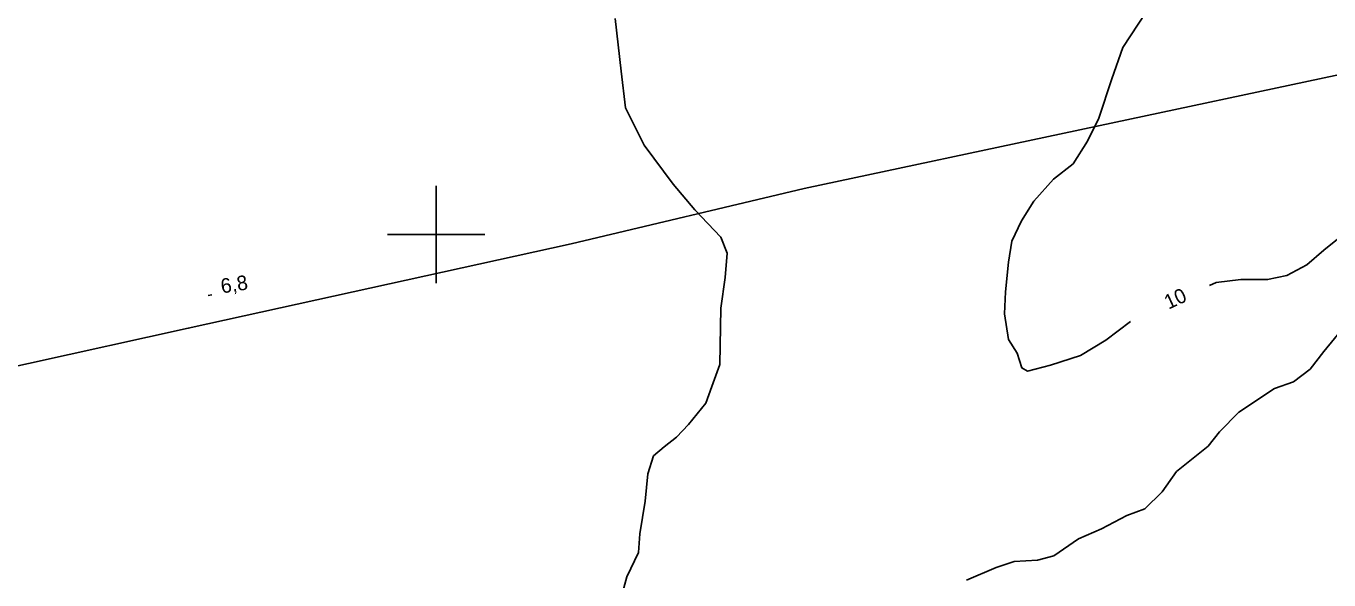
# Model space of a CAD drawing. Extents: x 643342 to 646936, y 5873857 to 5876103.
# Drawn here: x 644915.8 to 645183.5, y 5875329 to 5875442.8 of the extents above; entities that cross this region are included whole.
import ezdxf

# ---------------------------------------------------------------- set-up
doc = ezdxf.new("R2010")
doc.units = 0
for name, color, linetype in [('Niveau 1', 7, 'Continuous'), ('Niveau 2', 7, 'Continuous'), ('Niveau 22', 7, 'Continuous'), ('Niveau 3', 7, 'Continuous'), ('Niveau 61', 7, 'Continuous')]:
    doc.layers.add(name, color=color, linetype=linetype)

msp = doc.modelspace()

# ---------------------------------------------------------------- linework, layer by layer
at = {"layer": 'Niveau 1'}
for points in [[(645151.38, 5875452.39), (645145.8, 5875445.57), (645141.08, 5875438.36), (645138.84, 5875431.95), (645136.18, 5875423.86), (645133.85, 5875419.15), (645130.88, 5875414.49), (645126.89, 5875411.38), (645122.8, 5875406.85), (645120.3, 5875402.81), (645118.28, 5875398.59), (645117.6, 5875394.31), (645116.97, 5875388.22), (645116.79, 5875383.69), (645117.61, 5875378.43), (645119.43, 5875375.61), (645120.34, 5875372.59), (645121.51, 5875371.93), (645126.25, 5875373.12), (645132.38, 5875375.14), (645137.58, 5875378.31), (645142.68, 5875382.1)], [(645158.89, 5875389.48), (645160.28, 5875390.14), (645165.36, 5875390.72), (645170.84, 5875390.74), (645174.79, 5875391.57), (645178.91, 5875393.75), (645182.37, 5875396.76), (645185.58, 5875399.33)]]:
    msp.add_lwpolyline(points, dxfattribs=at)
at = {"layer": 'Niveau 2'}
for points in [[(645037.71, 5875324.13), (645039.22, 5875329.67), (645041.59, 5875334.65), (645041.84, 5875338.49), (645043, 5875345.24), (645043.5, 5875350.81), (645044.7, 5875354.5), (645046.88, 5875356.4), (645049.4, 5875358.39), (645051.87, 5875360.97), (645055.41, 5875365.34), (645056.69, 5875368.74), (645058.34, 5875373.3), (645058.54, 5875384.89), (645059.39, 5875391.19), (645059.83, 5875396.16), (645058.49, 5875399.45), (645053.19, 5875405.08), (645048.74, 5875410.32), (645042.76, 5875418.35), (645038.92, 5875426), (645038.01, 5875433.55), (645036.83, 5875444.37)], [(645186.17, 5875380.58), (645182.37, 5875375.96), (645179.6, 5875372.36), (645176.15, 5875369.76), (645172.3, 5875368.36), (645164.96, 5875363.53), (645161, 5875359.47), (645158.63, 5875356.5), (645152.14, 5875351.34), (645149.18, 5875347.14), (645145.63, 5875343.64), (645141.9, 5875342.25), (645136.7, 5875339.55), (645131.97, 5875337.47), (645126.9, 5875334.02), (645123.59, 5875333.13), (645118.75, 5875332.86), (645115.06, 5875331.59), (645108.98, 5875328.98)]]:
    msp.add_lwpolyline(points, dxfattribs=at)
at = {"layer": 'Niveau 22'}
msp.add_lwpolyline([(644607.99, 5875276.54), (644615.34, 5875282.58), (644626.17, 5875289.28), (644635.97, 5875293.95), (644659.53, 5875302.81), (644722.84, 5875328.77), (644742.2, 5875336.13), (644757.56, 5875339.67), (644787.87, 5875347.1), (644846.76, 5875359.49), (644883.37, 5875366.24), (644949.1, 5875380.73), (645027.75, 5875398.1), (645075.65, 5875409.44), (645188.89, 5875433.56), (645246.8, 5875436.74), (645254.39, 5875435.12), (645258.48, 5875433.17), (645290.98, 5875420.13), (645338.2, 5875400.85), (645403.78, 5875377.34), (645494.14, 5875342.72), (645576.71, 5875308.93), (645614.3, 5875294.03)], dxfattribs=at)
at = {"layer": 'Niveau 3'}
msp.add_line((644953.15, 5875387.46), (644953.94, 5875387.59), dxfattribs=at)
at = {"layer": 'Niveau 61'}
for points in [[(645000, 5875410), (645000, 5875400), (645000, 5875390)], [(644990, 5875400), (645000, 5875400), (645010, 5875400)]]:
    msp.add_lwpolyline(points, dxfattribs=at)

# ---------------------------------------------------------------- texts
at = {"layer": 'Niveau 1'}
msp.add_text('10', height=3, rotation=25.0773, dxfattribs=at).set_placement((645150.48, 5875384.53))
at = {"layer": 'Niveau 3'}
msp.add_text('6,8  ', height=3, rotation=8.9405, dxfattribs=at).set_placement((644956, 5875387.87))

doc.saveas('drawing.dxf')
